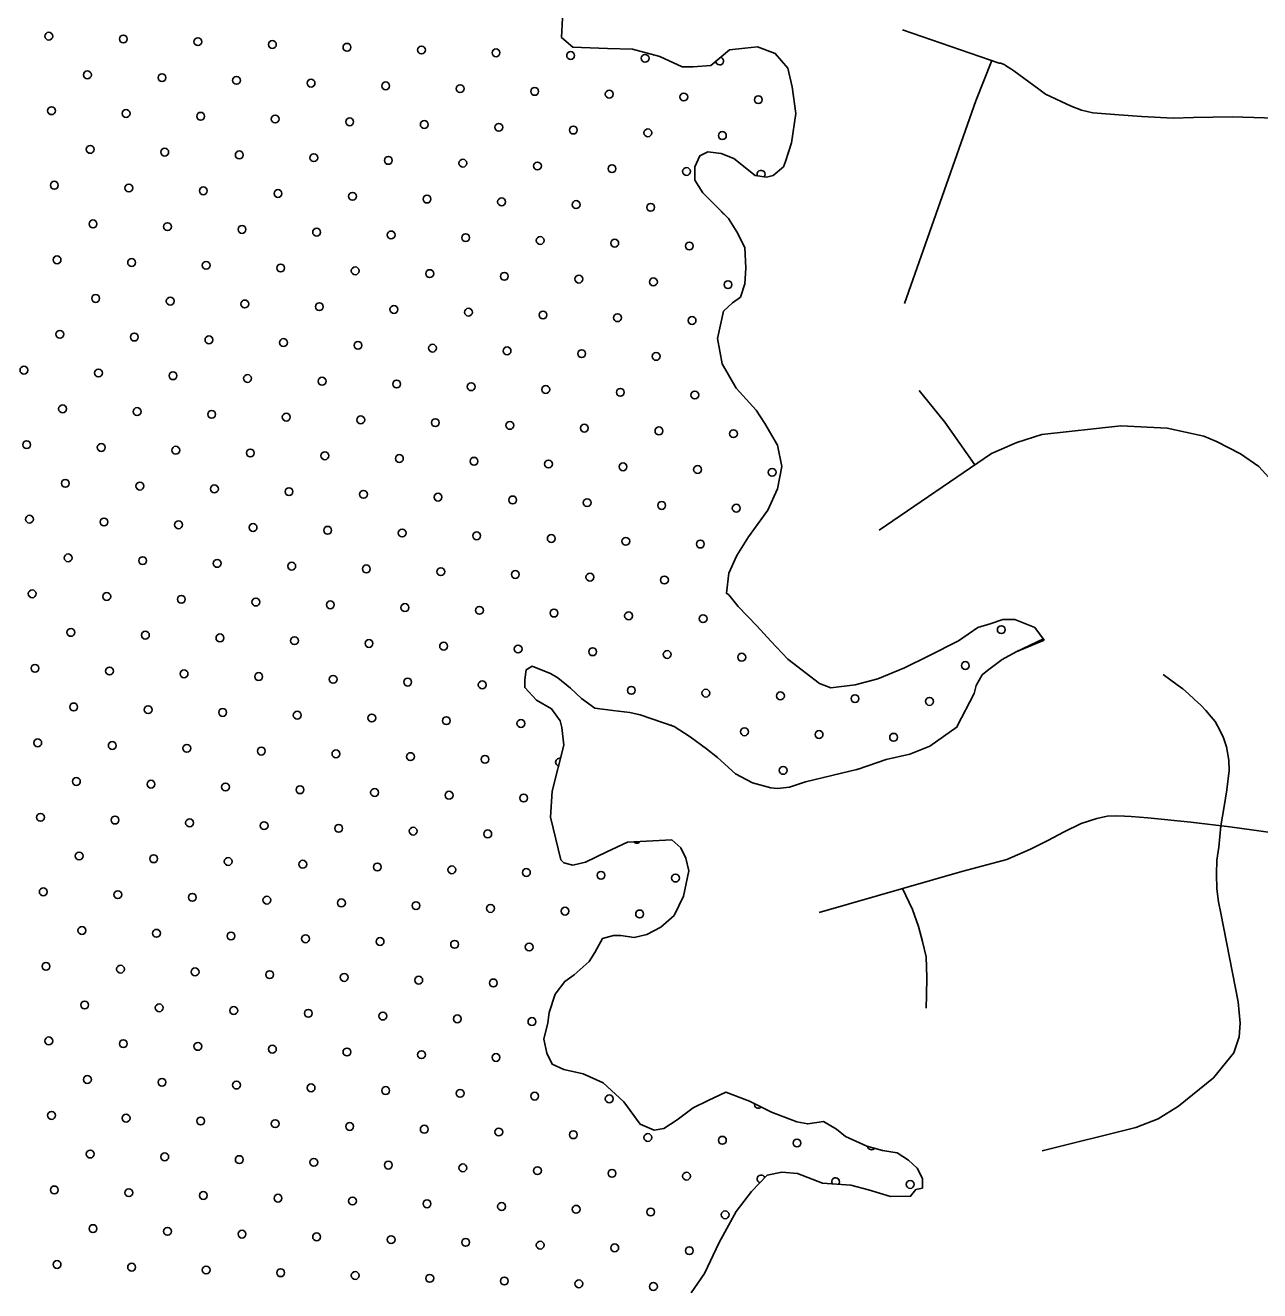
# Model space of a CAD drawing. Extents: x 1788175 to 1969470, y 584502 to 738744.
# Drawn here: x 1802956 to 1806295, y 714890 to 718313 of the extents above; entities that cross this region are included whole.
import ezdxf

# ---------------------------------------------------------------- set-up
doc = ezdxf.new("R2010")
doc.units = 0
for name, color, linetype in [('DESIGN - SCRATCH - User 1', 7, 'Continuous'), ('DESIGN - TRAFFIC CONTROL PERMANENT - Pavement Marking Text', 7, 'Continuous'), ('DESIGN - TRANSPORTATION - Edge of Traveled Way', 7, 'Continuous'), ('SURVEY - TRANSPORTATION - Roads', 7, 'Continuous')]:
    doc.layers.add(name, color=color, linetype=linetype)

msp = doc.modelspace()

# ---------------------------------------------------------------- linework, layer by layer
at = {"layer": 'DESIGN - SCRATCH - User 1'}
for points in [[(1804408.6, 718332.1), (1804406.6, 718280), (1804436.6, 718254)], [(1804436.6, 718254), (1804530.6, 718250.2), (1804598.5, 718248.3), (1804672.5, 718228.4), (1804732.5, 718200.4), (1804762.4, 718200.5), (1804810.4, 718204.5), (1804860.4, 718246.7), (1804902.4, 718250.7), (1804936.3, 718254.8), (1804984.3, 718236.8), (1805018.3, 718196.8), (1805030.3, 718146.8), (1805040.3, 718074.7), (1805028.3, 717994.6), (1805012.3, 717944.5), (1805006.3, 717930.4), (1804978.4, 717906.4), (1804960.4, 717902.3), (1804930.4, 717906.3), (1804872.4, 717952.3), (1804838.4, 717966.2), (1804802.4, 717970.2), (1804780.5, 717960.1), (1804766.5, 717930.1), (1804766.5, 717894), (1804788.5, 717860), (1804818.4, 717830), (1804858.4, 717790), (1804880.4, 717754), (1804902.4, 717712), (1804904.4, 717655.9), (1804902.4, 717613.8), (1804890.4, 717577.7), (1804868.4, 717561.7), (1804844.5, 717539.6), (1804828.5, 717465.5), (1804840.5, 717397.4), (1804878.5, 717331.4), (1804932.4, 717271.4), (1804956.4, 717235.4), (1804990.4, 717177.3), (1805002.4, 717119.3), (1804990.4, 717059.2), (1804964.4, 717001), (1804912.5, 716928.8), (1804880.5, 716878.7), (1804858.5, 716830.6), (1804852.5, 716776.5), (1804858.5, 716772.5), (1804884.5, 716740.5), (1804934.5, 716688.5), (1804972.5, 716646.5), (1805018.5, 716598.5), (1805104.4, 716532.6), (1805134.4, 716520.6), (1805200.4, 716528.7), (1805262.3, 716544.8), (1805334.3, 716575), (1805400.2, 716607.1), (1805480.2, 716647.3), (1805532.2, 716683.4), (1805566.1, 716693.5), (1805600.1, 716705.6), (1805632.1, 716705.6), (1805686.1, 716683.7), (1805712.1, 716649.7)], [(1805712.1, 716649.7), (1805636.1, 716617.5), (1805598.1, 716597.4), (1805558.2, 716567.3), (1805544.2, 716555.3), (1805528.2, 716527.2), (1805522.2, 716505.2), (1805476.2, 716417), (1805476.2, 716415), (1805402.3, 716362.8), (1805348.3, 716340.7), (1805284.3, 716326.5), (1805208.4, 716300.4), (1805066.5, 716266.1), (1805022.5, 716252), (1804990.5, 716248), (1804972.5, 716250), (1804922.5, 716263.9), (1804876.6, 716287.9), (1804828.6, 716331.9), (1804798.6, 716355.8), (1804754.6, 716387.8), (1804710.6, 716415.8), (1804618.7, 716447.7), (1804590.7, 716453.7), (1804544.7, 716459.6), (1804496.8, 716465.5), (1804460.8, 716491.5), (1804430.8, 716519.5), (1804396.8, 716547.5), (1804376.8, 716559.5), (1804346.8, 716571.5), (1804326.8, 716579.4), (1804310.8, 716569.4), (1804306.9, 716543.4), (1804306.9, 716521.3), (1804338.8, 716487.3), (1804378.8, 716463.3), (1804402.8, 716431.3), (1804406.8, 716413.3), (1804412.8, 716365.3), (1804380.8, 716241), (1804376.8, 716170.9), (1804404.8, 716054.8), (1804412.8, 716046.8), (1804436.8, 716040.8), (1804470.8, 716048.9), (1804528.8, 716077), (1804584.7, 716103.1), (1804704.7, 716109.3), (1804728.7, 716087.3), (1804742.7, 716059.3), (1804750.7, 716025.3), (1804736.7, 715957.2), (1804710.7, 715905), (1804674.7, 715872.9), (1804636.7, 715852.9), (1804602.8, 715844.8), (1804566.8, 715850.7), (1804546.8, 715850.7), (1804516.8, 715842.7), (1804496.8, 715804.6), (1804480.8, 715780.5), (1804440.9, 715744.4), (1804414.9, 715726.3), (1804388.9, 715692.2), (1804372.9, 715642.1), (1804368.9, 715614.1), (1804358.9, 715570), (1804366.9, 715532), (1804380.9, 715502), (1804412.9, 715488), (1804464.9, 715476), (1804518.8, 715452.1), (1804574.8, 715400.1), (1804618.8, 715340.1), (1804656.8, 715324.1), (1804682.8, 715328.2), (1804718.7, 715352.3), (1804762.7, 715384.4), (1804802.7, 715404.5), (1804850.7, 715426.6), (1804914.6, 715402.6), (1804974.6, 715372.7), (1805042.6, 715346.7), (1805072.5, 715340.8), (1805114.5, 715346.9), (1805150.5, 715326.9), (1805174.5, 715306.9), (1805232.5, 715280.9), (1805274.4, 715269), (1805314.4, 715263), (1805344.4, 715243.1), (1805368.4, 715221.1), (1805382.4, 715193), (1805382.4, 715167), (1805364.4, 715163), (1805350.4, 715144.9), (1805296.4, 715144.8), (1805236.5, 715162.8), (1805188.5, 715174.7)], [(1805188.5, 715174.7), (1805112.5, 715180.6), (1805044.6, 715206.5), (1805002.6, 715210.5), (1804962.6, 715202.4), (1804920.6, 715158.3), (1804878.7, 715104.1), (1804832.7, 715020), (1804792.7, 714935.8), (1804756.8, 714883.6)]]:
    msp.add_lwpolyline(points, dxfattribs=at)
at = {"layer": 'DESIGN - TRAFFIC CONTROL PERMANENT - Pavement Marking Text'}
for centre in [(1803019.6, 718283.4), (1803221.2, 718275.9), (1803422.8, 718268.5), (1803624.4, 718261), (1803826, 718253.5), (1804027.6, 718246.1), (1804229.2, 718238.6), (1804430.9, 718231.1), (1804632.5, 718223.7), (1803124.1, 718178.9), (1803325.7, 718171.4), (1803527.3, 718163.9), (1803729, 718156.5), (1803930.6, 718149), (1804132.2, 718141.5), (1804333.8, 718134.1), (1804535.4, 718126.6), (1804737, 718119.1), (1804938.6, 718111.7), (1803027.1, 718081.8), (1803228.7, 718074.3), (1803430.3, 718066.8), (1803631.9, 718059.4), (1803833.5, 718051.9), (1804035.1, 718044.4), (1804236.7, 718037), (1804438.3, 718029.5), (1804639.9, 718022), (1804841.5, 718014.6), (1803131.6, 717977.2), (1803333.2, 717969.8), (1803534.8, 717962.3), (1803736.4, 717954.8), (1803938, 717947.4), (1804139.6, 717939.9), (1804341.3, 717932.4), (1804542.9, 717925), (1804744.5, 717917.5), (1803034.5, 717880.2), (1803236.1, 717872.7), (1803437.7, 717865.2), (1803639.4, 717857.8), (1803841, 717850.3), (1804042.6, 717842.8), (1804244.2, 717835.4), (1804445.8, 717827.9), (1804647.4, 717820.4), (1803139.1, 717775.6), (1803340.7, 717768.2), (1803542.3, 717760.7), (1803743.9, 717753.2), (1803945.5, 717745.8), (1804147.1, 717738.3), (1804348.7, 717730.8), (1804550.3, 717723.4), (1804751.9, 717715.9), (1803042, 717678.6), (1803243.6, 717671.1), (1803445.2, 717663.6), (1803646.8, 717656.2), (1803848.4, 717648.7), (1804050, 717641.2), (1804251.6, 717633.8), (1804453.3, 717626.3), (1804654.9, 717618.8), (1804856.5, 717611.4), (1803146.5, 717574), (1803348.1, 717566.6), (1803549.7, 717559.1), (1803751.4, 717551.6), (1803953, 717544.2), (1804154.6, 717536.7), (1804356.2, 717529.2), (1804557.8, 717521.8), (1804759.4, 717514.3), (1803049.5, 717477), (1803251.1, 717469.5), (1803452.7, 717462), (1803654.3, 717454.6), (1803855.9, 717447.1), (1804057.5, 717439.6), (1804259.1, 717432.1), (1804460.7, 717424.7), (1804662.3, 717417.2), (1802952.4, 717379.9), (1803154, 717372.4), (1803355.6, 717364.9), (1803557.2, 717357.5), (1803758.8, 717350), (1803960.4, 717342.5), (1804162, 717335.1), (1804363.7, 717327.6), (1804565.3, 717320.1), (1804766.9, 717312.7), (1803056.9, 717275.3), (1803258.5, 717267.9), (1803460.1, 717260.4), (1803661.8, 717252.9), (1803863.4, 717245.5), (1804065, 717238), (1804266.6, 717230.5), (1804468.2, 717223.1), (1804669.8, 717215.6), (1804871.4, 717208.1), (1802959.8, 717178.3), (1803161.5, 717170.8), (1803363.1, 717163.3), (1803564.7, 717155.9), (1803766.3, 717148.4), (1803967.9, 717140.9), (1804169.5, 717133.5), (1804371.1, 717126), (1804572.7, 717118.5), (1804774.3, 717111.1), (1804976, 717103.6), (1803064.4, 717073.7), (1803266, 717066.3), (1803467.6, 717058.8), (1803669.2, 717051.3), (1803870.8, 717043.9), (1804072.4, 717036.4), (1804274.1, 717028.9), (1804475.7, 717021.5), (1804677.3, 717014), (1804878.9, 717006.5), (1802967.3, 716976.7), (1803168.9, 716969.2), (1803370.5, 716961.7), (1803572.1, 716954.3), (1803773.8, 716946.8), (1803975.4, 716939.3), (1804177, 716931.9), (1804378.6, 716924.4), (1804580.2, 716916.9), (1804781.8, 716909.5), (1803071.9, 716872.1), (1803273.5, 716864.7), (1803475.1, 716857.2), (1803676.7, 716849.7), (1803878.3, 716842.3), (1804079.9, 716834.8), (1804281.5, 716827.3), (1804483.1, 716819.9), (1804684.7, 716812.4), (1802974.8, 716775), (1803176.4, 716767.6), (1803378, 716760.1), (1803579.6, 716752.6), (1803781.2, 716745.2), (1803982.8, 716737.7), (1804184.4, 716730.2), (1804386.1, 716722.8), (1804587.7, 716715.3), (1804789.3, 716707.8), (1803079.3, 716670.5), (1803280.9, 716663), (1803482.5, 716655.6), (1805595.7, 716678), (1803684.2, 716648.1), (1803885.8, 716640.6), (1804087.4, 716633.2), (1804289, 716625.7), (1804490.6, 716618.2), (1804692.2, 716610.8), (1804893.8, 716603.3), (1802982.3, 716573.4), (1803183.9, 716566), (1803385.5, 716558.5), (1803587.1, 716551), (1805498.6, 716580.9), (1803788.7, 716543.6), (1803990.3, 716536.1), (1804191.9, 716528.6), (1804595.1, 716513.7), (1804796.7, 716506.2), (1804998.4, 716498.8), (1805200, 716491.3), (1805401.6, 716483.8), (1803086.8, 716468.9), (1803288.4, 716461.4), (1803490, 716454), (1803691.6, 716446.5), (1803893.2, 716439), (1804094.8, 716431.6), (1804296.5, 716424.1), (1804901.3, 716401.7), (1805102.9, 716394.2), (1805304.5, 716386.8), (1802989.7, 716371.8), (1803191.3, 716364.4), (1803392.9, 716356.9), (1803594.5, 716349.4), (1803796.2, 716342), (1803997.8, 716334.5), (1804199.4, 716327), (1805005.8, 716297.2), (1803094.3, 716267.3), (1803295.9, 716259.8), (1803497.5, 716252.4), (1803699.1, 716244.9), (1803900.7, 716237.4), (1804102.3, 716230), (1804303.9, 716222.5), (1802997.2, 716170.2), (1803198.8, 716162.8), (1803400.4, 716155.3), (1803602, 716147.8), (1803803.6, 716140.4), (1804005.2, 716132.9), (1804206.8, 716125.4), (1803101.7, 716065.7), (1803303.3, 716058.2), (1803504.9, 716050.7), (1803706.6, 716043.3), (1803908.2, 716035.8), (1804109.8, 716028.3), (1804311.4, 716020.9), (1804513, 716013.4), (1804714.6, 716005.9), (1803004.7, 715968.6), (1803206.3, 715961.1), (1803407.9, 715953.7), (1803609.5, 715946.2), (1803811.1, 715938.7), (1804012.7, 715931.3), (1804214.3, 715923.8), (1804415.9, 715916.3), (1804617.5, 715908.9), (1803109.2, 715864.1), (1803310.8, 715856.6), (1803512.4, 715849.1), (1803714, 715841.7), (1803915.6, 715834.2), (1804117.2, 715826.7), (1804318.9, 715819.3), (1803012.1, 715767), (1803213.7, 715759.5), (1803415.3, 715752.1), (1803616.9, 715744.6), (1803818.6, 715737.1), (1804020.2, 715729.7), (1804221.8, 715722.2), (1803116.7, 715662.5), (1803318.3, 715655), (1803519.9, 715647.5), (1803721.5, 715640.1), (1803923.1, 715632.6), (1804124.7, 715625.1), (1804326.3, 715617.7), (1803019.6, 715565.4), (1803221.2, 715557.9), (1803422.8, 715550.5), (1803624.4, 715543), (1803826, 715535.5), (1804027.6, 715528.1), (1804229.2, 715520.6), (1803124.1, 715460.8), (1803325.7, 715453.4), (1803527.3, 715445.9), (1803729, 715438.4), (1803930.6, 715431), (1804132.2, 715423.5), (1804333.8, 715416), (1804535.4, 715408.6), (1803027.1, 715363.8), (1803228.7, 715356.3), (1803430.3, 715348.8), (1803631.9, 715341.4), (1803833.5, 715333.9), (1804035.1, 715326.4), (1804236.7, 715319), (1804438.3, 715311.5), (1804639.9, 715304), (1804841.5, 715296.6), (1805043.2, 715289.1), (1803131.6, 715259.2), (1803333.2, 715251.8), (1803534.8, 715244.3), (1803736.4, 715236.8), (1803938, 715229.4), (1804139.6, 715221.9), (1804341.3, 715214.4), (1804542.9, 715207), (1804744.5, 715199.5), (1803034.5, 715162.2), (1803236.1, 715154.7), (1803437.7, 715147.2), (1805349.3, 715177.1), (1803639.4, 715139.8), (1803841, 715132.3), (1804042.6, 715124.8), (1804244.2, 715117.4), (1804445.8, 715109.9), (1804647.4, 715102.4), (1804849, 715095), (1803139.1, 715057.6), (1803340.7, 715050.2), (1803542.3, 715042.7), (1803743.9, 715035.2), (1803945.5, 715027.8), (1804147.1, 715020.3), (1804348.7, 715012.8), (1804550.3, 715005.4), (1804751.9, 714997.9), (1803042, 714960.6), (1803243.6, 714953.1), (1803445.2, 714945.6), (1803646.8, 714938.2), (1803848.4, 714930.7), (1804050, 714923.2), (1804251.6, 714915.8), (1804453.3, 714908.3), (1804654.9, 714900.8)]:
    msp.add_circle(centre, 10.6, dxfattribs=at)
for centre, start, end in [((1804834.1, 718216.2), 183.2104, 77.0667), ((1804946.1, 717910), 319.3393, 205.6196), ((1804849, 717813), 200.0132, 249.9629), ((1804699.7, 716409.2), 49.7431, 91.9815), ((1804401, 716319.6), 75.2435, 255.8896), ((1805207.4, 716289.7), 88.0187, 119.1305), ((1804610.1, 716110.5), 217.7246, 328.186), ((1804938.6, 715393.6), 168.185, 318.7423), ((1805244.8, 715281.6), 186.5802, 321.6372), ((1804946.1, 715192), 19.2187, 253.6422), ((1805147.7, 715184.6), 316.4486, 214.6809)]:
    msp.add_arc(centre, 10.6, start, end, dxfattribs=at)
at = {"layer": 'DESIGN - TRANSPORTATION - Edge of Traveled Way'}
for points in [[(1804408.6, 718332.1), (1804406.6, 718280), (1804436.6, 718254)], [(1804436.6, 718254), (1804530.6, 718250.2), (1804598.5, 718248.3), (1804672.5, 718228.4), (1804732.5, 718200.4), (1804762.4, 718200.5), (1804810.4, 718204.5), (1804860.4, 718246.7), (1804902.4, 718250.7), (1804936.3, 718254.8), (1804984.3, 718236.8), (1805018.3, 718196.8), (1805030.3, 718146.8), (1805040.3, 718074.7), (1805028.3, 717994.6), (1805012.3, 717944.5), (1805006.3, 717930.4), (1804978.4, 717906.4), (1804960.4, 717902.3), (1804930.4, 717906.3), (1804872.4, 717952.3), (1804838.4, 717966.2), (1804802.4, 717970.2), (1804780.5, 717960.1), (1804766.5, 717930.1), (1804766.5, 717894), (1804788.5, 717860), (1804818.4, 717830), (1804858.4, 717790), (1804880.4, 717754), (1804902.4, 717712), (1804904.4, 717655.9), (1804902.4, 717613.8), (1804890.4, 717577.7), (1804868.4, 717561.7), (1804844.5, 717539.6), (1804828.5, 717465.5), (1804840.5, 717397.4), (1804878.5, 717331.4), (1804932.4, 717271.4), (1804956.4, 717235.4), (1804990.4, 717177.3), (1805002.4, 717119.3), (1804990.4, 717059.2), (1804964.4, 717001), (1804912.5, 716928.8), (1804880.5, 716878.7), (1804858.5, 716830.6), (1804852.5, 716776.5), (1804858.5, 716772.5), (1804884.5, 716740.5), (1804934.5, 716688.5), (1804972.5, 716646.5), (1805018.5, 716598.5), (1805104.4, 716532.6), (1805134.4, 716520.6), (1805200.4, 716528.7), (1805262.3, 716544.8), (1805334.3, 716575), (1805400.2, 716607.1), (1805480.2, 716647.3), (1805532.2, 716683.4), (1805566.1, 716693.5), (1805600.1, 716705.6), (1805632.1, 716705.6), (1805686.1, 716683.7), (1805712.1, 716649.7)], [(1805709.8, 716652.7), (1805636.1, 716617.5), (1805598.1, 716597.4), (1805558.2, 716567.3), (1805544.2, 716555.3), (1805528.2, 716527.2), (1805522.2, 716505.2), (1805476.2, 716417), (1805476.2, 716415), (1805402.3, 716362.8), (1805348.3, 716340.7), (1805284.3, 716326.5), (1805208.4, 716300.4), (1805066.5, 716266.1), (1805022.5, 716252), (1804990.5, 716248), (1804972.5, 716250), (1804922.5, 716263.9), (1804876.6, 716287.9), (1804828.6, 716331.9), (1804798.6, 716355.8), (1804754.6, 716387.8), (1804710.6, 716415.8), (1804618.7, 716447.7), (1804590.7, 716453.7), (1804544.7, 716459.6), (1804496.8, 716465.5), (1804460.8, 716491.5), (1804430.8, 716519.5), (1804396.8, 716547.5), (1804376.8, 716559.5), (1804346.8, 716571.5), (1804326.8, 716579.4), (1804310.8, 716569.4), (1804306.9, 716543.4), (1804306.9, 716521.3), (1804338.8, 716487.3), (1804378.8, 716463.3), (1804402.8, 716431.3), (1804406.8, 716413.3), (1804412.8, 716365.3), (1804380.8, 716241), (1804376.8, 716170.9), (1804404.8, 716054.8), (1804412.8, 716046.8), (1804436.8, 716040.8), (1804470.8, 716048.9), (1804528.8, 716077), (1804584.7, 716103.1), (1804704.7, 716109.3), (1804728.7, 716087.3), (1804742.7, 716059.3), (1804750.7, 716025.3), (1804736.7, 715957.2), (1804710.7, 715905), (1804674.7, 715872.9), (1804636.7, 715852.9), (1804602.8, 715844.8), (1804566.8, 715850.7), (1804546.8, 715850.7), (1804516.8, 715842.7), (1804496.8, 715804.6), (1804480.8, 715780.5), (1804440.9, 715744.4), (1804414.9, 715726.3), (1804388.9, 715692.2), (1804372.9, 715642.1), (1804368.9, 715614.1), (1804358.9, 715570), (1804366.9, 715532), (1804380.9, 715502), (1804412.9, 715488), (1804464.9, 715476), (1804518.8, 715452.1), (1804574.8, 715400.1), (1804618.8, 715340.1), (1804656.8, 715324.1), (1804682.8, 715328.2), (1804718.7, 715352.3), (1804762.7, 715384.4), (1804802.7, 715404.5), (1804850.7, 715426.6), (1804914.6, 715402.6), (1804974.6, 715372.7), (1805042.6, 715346.7), (1805072.5, 715340.8), (1805114.5, 715346.9), (1805150.5, 715326.9), (1805174.5, 715306.9), (1805232.5, 715280.9), (1805274.4, 715269), (1805314.4, 715263), (1805344.4, 715243.1), (1805368.4, 715221.1), (1805382.4, 715193), (1805382.4, 715167), (1805364.4, 715163), (1805350.4, 715144.9), (1805296.4, 715144.8), (1805236.5, 715162.8), (1805188.5, 715174.7)], [(1805188.5, 715174.7), (1805112.5, 715180.6), (1805044.6, 715206.5), (1805002.6, 715210.5), (1804962.6, 715202.4), (1804920.6, 715158.3), (1804878.7, 715104.1), (1804832.7, 715020), (1804792.7, 714935.8), (1804756.8, 714883.6)]]:
    msp.add_lwpolyline(points, dxfattribs=at)
at = {"layer": 'SURVEY - TRANSPORTATION - Roads'}
for points in [[(1806395.3, 718059.8), (1806220.5, 718065.3), (1806115.6, 718063.9), (1806060.6, 718061.8), (1805975.7, 718066), (1805913.5, 718071), (1805843.6, 718075.9), (1805812.5, 718083.3), (1805785.2, 718094.6), (1805715.2, 718126.7), (1805697.7, 718140.1), (1805629.5, 718189.7), (1805621.8, 718195.4), (1805607.5, 718204.6), (1805604.9, 718206.1), (1805594.5, 718210.6), (1805590.3, 718210.9), (1805328.6, 718300.7)], [(1805570.5, 718217.7), (1805526.8, 718108.8), (1805334, 717560.6)], [(1805373.9, 717325.3), (1805443.5, 717239.2), (1805524.2, 717123.7)], [(1805265.2, 716946.9), (1805569.2, 717154.4), (1805602.6, 717168.8), (1805619.1, 717175.8), (1805638, 717184), (1805705.4, 717206.2), (1805918.9, 717228.9), (1806044.1, 717222.6), (1806143.9, 717201.5), (1806177.7, 717186.9), (1806242.8, 717154), (1806291.9, 717119.5), (1806336.3, 717070.8), (1806383.9, 716976.4), (1806413.6, 716930.8), (1806455.7, 716889.4), (1806515, 716857.3), (1806552.9, 716844.1), (1806595.6, 716836.1), (1806671.8, 716822)], [(1806033.6, 716557), (1806071.7, 716528.8), (1806086.7, 716517.7), (1806101.7, 716504.7), (1806118.7, 716488.6), (1806135.8, 716473.5), (1806148.8, 716459.4), (1806163.8, 716442.3), (1806173.8, 716429.3), (1806186.8, 716406.2), (1806196.9, 716385.1), (1806204.9, 716361), (1806210.9, 716324.9), (1806212.3, 716297.2), (1806205.9, 716244.7), (1806198.5, 716199.6), (1806189.9, 716147.5), (1806183.9, 716089.4), (1806178.5, 716054.5), (1806177.9, 716016.2), (1806178.9, 715977.1), (1806182.9, 715942), (1806189.9, 715910.9)], [(1806526.5, 716101.4), (1806213.7, 716144.5), (1806108.8, 716157.1), (1805992.4, 716169.2), (1805947.3, 716172.3), (1805929.3, 716173.3), (1805905.3, 716174.4), (1805882.2, 716173.5), (1805854.2, 716167.5), (1805812.1, 716153.6), (1805766.1, 716130.7), (1805722, 716107.7), (1805674.9, 716083.8), (1805610.8, 716055.9), (1805488.7, 716024.1), (1805103.1, 715912.9)], [(1805329, 715978.1), (1805355.5, 715921.2), (1805371.5, 715875.1), (1805382.5, 715833.9), (1805392.6, 715792.8), (1805394.3, 715736.6), (1805393.6, 715689.5), (1805392.6, 715653.5)], [(1806189.9, 715910.9), (1806236.2, 715671.1), (1806241.9, 715613.5), (1806239.4, 715576.7), (1806224.7, 715532.9), (1806169.8, 715465.7), (1806075, 715388.9), (1806019.9, 715354.7), (1805959.9, 715331.3), (1805706.7, 715268)]]:
    msp.add_lwpolyline(points, dxfattribs=at)

doc.saveas('drawing.dxf')
